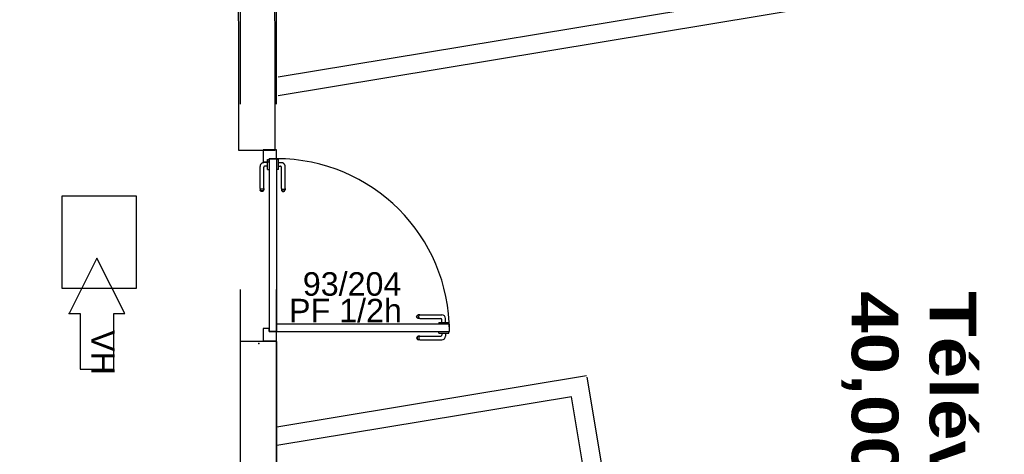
# Model space of a CAD drawing. Header units: millimetres. Extents: x -15 to 127, y -65 to 67.
# Tile 383 of 476: x 114.594 to 115.125, y 28.373 to 28.607. Entities that reach past the tile are written whole.
import ezdxf

# ---------------------------------------------------------------- set-up
doc = ezdxf.new("R2010")
doc.units = ezdxf.units.MM
doc.header["$MEASUREMENT"] = 0
doc.linetypes.add('PC_DASH_1', pattern=[0.638889, 0.277778, -0.083333, 0.055556, -0.083333, 0.055556, -0.083333])
doc.linetypes.add('PC_DASH_2', pattern=[0.125, 0.055556, -0.069444])
doc.layers.add('Calque 5', color=7, linetype='Continuous')
doc.styles.get("Standard").update_dxf_attribs({"font": 'BKANT.TTF'})

# ---------------------------------------------------------------- blocks, each defined once
blk = doc.blocks.new('PD_30655')
at = {"layer": 'Calque 5', "color": 0}
for p, q in [((47.28162, -38.48799), (47.28162, -38.48798)), ((47.28162, -38.48897), (47.28162, -38.48799)), ((47.28162, -38.48898), (47.28162, -38.48897)), ((47.28162, -38.48898), (47.28178, -38.48898)), ((47.28178, -38.48898), (47.28225, -38.48898)), ((47.28225, -38.48898), (47.28297, -38.48898)), ((47.28297, -38.48898), (47.28385, -38.48898)), ((47.28334, -38.48898), (47.28334, -38.49003)), ((47.28385, -38.48898), (47.28479, -38.48898)), ((47.28479, -38.48898), (47.28567, -38.48898)), ((47.28531, -38.48898), (47.28531, -38.4905)), ((47.28567, -38.48898), (47.28639, -38.48898)), ((47.28639, -38.48898), (47.28686, -38.48898)), ((47.28686, -38.48898), (47.28703, -38.48898)), ((47.28703, -38.48799), (47.28703, -38.48798)), ((47.28703, -38.48897), (47.28703, -38.48799)), ((47.28703, -38.48898), (47.28703, -38.48897)), ((47.2698, -38.49118), (47.26974, -38.49152)), ((47.26974, -38.49152), (47.2698, -38.49186)), ((47.26998, -38.49088), (47.2698, -38.49118)), ((47.2698, -38.49186), (47.26998, -38.49216)), ((47.27024, -38.49065), (47.26998, -38.49088)), ((47.26998, -38.49216), (47.27024, -38.49239)), ((47.2701, -38.49118), (47.27005, -38.49152)), ((47.27005, -38.49152), (47.2701, -38.49186)), ((47.27026, -38.49088), (47.2701, -38.49118)), ((47.2701, -38.49186), (47.27026, -38.49216)), ((47.27057, -38.49053), (47.27024, -38.49065)), ((47.27024, -38.49239), (47.27057, -38.49251)), ((47.2705, -38.49065), (47.27026, -38.49088)), ((47.27026, -38.49216), (47.2705, -38.49239)), ((47.27079, -38.49053), (47.27057, -38.49053)), ((47.27079, -38.49251), (47.27057, -38.49251)), ((47.27141, -38.49053), (47.27079, -38.49053)), ((47.27141, -38.49251), (47.27079, -38.49251)), ((47.27101, -38.49118), (47.27098, -38.49152)), ((47.27098, -38.49152), (47.27101, -38.49186)), ((47.2711, -38.49088), (47.27101, -38.49118)), ((47.27101, -38.49186), (47.2711, -38.49216)), ((47.27124, -38.49065), (47.2711, -38.49088)), ((47.2711, -38.49216), (47.27124, -38.49239)), ((47.27141, -38.49053), (47.28283, -38.49053)), ((47.27141, -38.49251), (47.2833, -38.49251))]:
    blk.add_line(p, q, dxfattribs=at)
for centre, radius in [((47.28283, -38.49003), 0.000501), ((47.2833, -38.4905), 0.002)]:
    blk.add_arc(centre, radius, 270, 0, dxfattribs=at)
blk = doc.blocks.new('PD_30656')
at = {"layer": 'Calque 5', "color": 0}
for p, q in [((47.26998, -38.47938), (47.27024, -38.47916)), ((47.27024, -38.47916), (47.27057, -38.47904)), ((47.27026, -38.47938), (47.2705, -38.47916)), ((47.27079, -38.47904), (47.27057, -38.47904)), ((47.27141, -38.47904), (47.27079, -38.47904)), ((47.2711, -38.47938), (47.27124, -38.47916)), ((47.27141, -38.47904), (47.2833, -38.47904)), ((47.26974, -38.48003), (47.2698, -38.47969)), ((47.2698, -38.48037), (47.26974, -38.48003)), ((47.2698, -38.47969), (47.26998, -38.47938)), ((47.26998, -38.48067), (47.2698, -38.48037)), ((47.27024, -38.4809), (47.26998, -38.48067)), ((47.27005, -38.48003), (47.2701, -38.47969)), ((47.2701, -38.48037), (47.27005, -38.48003)), ((47.2701, -38.47969), (47.27026, -38.47938)), ((47.27026, -38.48067), (47.2701, -38.48037)), ((47.27057, -38.48101), (47.27024, -38.4809)), ((47.2705, -38.4809), (47.27026, -38.48067)), ((47.27079, -38.48101), (47.27057, -38.48101)), ((47.27141, -38.48101), (47.27079, -38.48101)), ((47.27098, -38.48003), (47.27101, -38.47969)), ((47.27101, -38.48037), (47.27098, -38.48003)), ((47.27101, -38.47969), (47.2711, -38.47938)), ((47.2711, -38.48067), (47.27101, -38.48037)), ((47.27124, -38.4809), (47.2711, -38.48067)), ((47.27141, -38.48101), (47.28283, -38.48101)), ((47.28162, -38.48308), (47.28178, -38.48308)), ((47.28162, -38.48308), (47.28162, -38.48309)), ((47.28162, -38.48309), (47.28162, -38.48407)), ((47.28162, -38.48407), (47.28162, -38.48408)), ((47.28178, -38.48308), (47.28225, -38.48308)), ((47.28225, -38.48308), (47.28297, -38.48308)), ((47.28297, -38.48308), (47.28385, -38.48308)), ((47.28334, -38.48308), (47.28334, -38.48151)), ((47.28385, -38.48308), (47.28479, -38.48308)), ((47.28479, -38.48308), (47.28567, -38.48308)), ((47.28531, -38.48308), (47.28531, -38.48104)), ((47.28567, -38.48308), (47.28639, -38.48308)), ((47.28639, -38.48308), (47.28686, -38.48308)), ((47.28686, -38.48308), (47.28703, -38.48308)), ((47.28703, -38.48308), (47.28703, -38.48309)), ((47.28703, -38.48309), (47.28703, -38.48407)), ((47.28703, -38.48407), (47.28703, -38.48408))]:
    blk.add_line(p, q, dxfattribs=at)
for centre, radius in [((47.2833, -38.48104), 0.002), ((47.28283, -38.48151), 0.000501)]:
    blk.add_arc(centre, radius, 0, 90, dxfattribs=at)
blk = doc.blocks.new('PD_30654')
at = {"layer": 'Calque 5'}
for name in ['PD_30656', 'PD_30655']:
    blk.add_blockref(name, (0, 0), dxfattribs=at)
blk = doc.blocks.new('PD_30659')
at = {"layer": 'Calque 5', "color": 0, "linetype": 'PC_DASH_1'}
for p, q in [((47.19435, -38.39524), (47.19434, -38.39524)), ((47.19533, -38.39524), (47.19435, -38.39524)), ((47.19534, -38.39524), (47.19533, -38.39524)), ((47.19534, -38.3954), (47.19534, -38.39524)), ((47.19534, -38.39587), (47.19534, -38.3954)), ((47.19534, -38.39659), (47.19534, -38.39587)), ((47.19534, -38.39747), (47.19534, -38.39659)), ((47.19534, -38.39696), (47.19686, -38.39696)), ((47.19534, -38.39841), (47.19534, -38.39747)), ((47.19534, -38.3993), (47.19534, -38.39841)), ((47.19534, -38.39893), (47.19639, -38.39893)), ((47.19534, -38.40001), (47.19534, -38.3993)), ((47.19689, -38.41086), (47.19689, -38.39943)), ((47.19886, -38.41086), (47.19886, -38.39896)), ((47.19435, -38.40065), (47.19434, -38.40065)), ((47.19533, -38.40065), (47.19435, -38.40065)), ((47.19534, -38.40065), (47.19533, -38.40065)), ((47.19534, -38.40048), (47.19534, -38.40001)), ((47.19534, -38.40065), (47.19534, -38.40048)), ((47.19689, -38.41086), (47.19689, -38.41147)), ((47.19689, -38.41147), (47.19689, -38.41169)), ((47.19689, -38.41169), (47.19701, -38.41202)), ((47.19701, -38.41103), (47.19723, -38.41117)), ((47.19701, -38.41177), (47.19723, -38.41201)), ((47.19701, -38.41202), (47.19723, -38.41229)), ((47.19723, -38.41117), (47.19753, -38.41126)), ((47.19723, -38.41201), (47.19753, -38.41216)), ((47.19723, -38.41229), (47.19753, -38.41246)), ((47.19753, -38.41126), (47.19787, -38.41129)), ((47.19753, -38.41216), (47.19787, -38.41222)), ((47.19753, -38.41246), (47.19787, -38.41252)), ((47.19787, -38.41129), (47.19822, -38.41126)), ((47.19787, -38.41222), (47.19822, -38.41216)), ((47.19787, -38.41252), (47.19822, -38.41246)), ((47.19822, -38.41126), (47.19852, -38.41117)), ((47.19822, -38.41216), (47.19852, -38.41201)), ((47.19822, -38.41246), (47.19852, -38.41229)), ((47.19852, -38.41117), (47.19874, -38.41103)), ((47.19852, -38.41201), (47.19874, -38.41177)), ((47.19852, -38.41229), (47.19874, -38.41202)), ((47.19874, -38.41202), (47.19886, -38.41169)), ((47.19886, -38.41086), (47.19886, -38.41147)), ((47.19886, -38.41147), (47.19886, -38.41169))]:
    blk.add_line(p, q, dxfattribs=at)
for centre, radius in [((47.19639, -38.39943), 0.000501), ((47.19686, -38.39896), 0.002)]:
    blk.add_arc(centre, radius, 0, 90, dxfattribs=at)
blk = doc.blocks.new('PD_30660')
at = {"layer": 'Calque 5', "color": 0, "linetype": 'PC_DASH_1'}
for p, q in [((47.1854, -38.41086), (47.1854, -38.39896)), ((47.18737, -38.41086), (47.18737, -38.39943)), ((47.18943, -38.39696), (47.1874, -38.39696)), ((47.18943, -38.39893), (47.18787, -38.39893)), ((47.18943, -38.3954), (47.18943, -38.39524)), ((47.18943, -38.39524), (47.18944, -38.39524)), ((47.18943, -38.39587), (47.18943, -38.3954)), ((47.18943, -38.39659), (47.18943, -38.39587)), ((47.18943, -38.39747), (47.18943, -38.39659)), ((47.18943, -38.39841), (47.18943, -38.39747)), ((47.18943, -38.3993), (47.18943, -38.39841)), ((47.18943, -38.40001), (47.18943, -38.3993)), ((47.18944, -38.39524), (47.19042, -38.39524)), ((47.19042, -38.39524), (47.19043, -38.39524)), ((47.18943, -38.40048), (47.18943, -38.40001)), ((47.18943, -38.40065), (47.18943, -38.40048)), ((47.18943, -38.40065), (47.18944, -38.40065)), ((47.18944, -38.40065), (47.19042, -38.40065)), ((47.19042, -38.40065), (47.19043, -38.40065)), ((47.1854, -38.41086), (47.1854, -38.41147)), ((47.1854, -38.41147), (47.1854, -38.41169)), ((47.18551, -38.41202), (47.1854, -38.41169)), ((47.18574, -38.41117), (47.18551, -38.41103)), ((47.18574, -38.41201), (47.18551, -38.41177)), ((47.18574, -38.41229), (47.18551, -38.41202)), ((47.18604, -38.41126), (47.18574, -38.41117)), ((47.18604, -38.41216), (47.18574, -38.41201)), ((47.18604, -38.41246), (47.18574, -38.41229)), ((47.18638, -38.41129), (47.18604, -38.41126)), ((47.18638, -38.41222), (47.18604, -38.41216)), ((47.18638, -38.41252), (47.18604, -38.41246)), ((47.18672, -38.41126), (47.18638, -38.41129)), ((47.18672, -38.41216), (47.18638, -38.41222)), ((47.18672, -38.41246), (47.18638, -38.41252)), ((47.18703, -38.41117), (47.18672, -38.41126)), ((47.18703, -38.41201), (47.18672, -38.41216)), ((47.18703, -38.41229), (47.18672, -38.41246)), ((47.18725, -38.41103), (47.18703, -38.41117)), ((47.18725, -38.41177), (47.18703, -38.41201)), ((47.18725, -38.41202), (47.18703, -38.41229)), ((47.18737, -38.41169), (47.18725, -38.41202)), ((47.18737, -38.41086), (47.18737, -38.41147)), ((47.18737, -38.41147), (47.18737, -38.41169))]:
    blk.add_line(p, q, dxfattribs=at)
for centre, radius in [((47.1874, -38.39896), 0.002), ((47.18787, -38.39943), 0.000501)]:
    blk.add_arc(centre, radius, 90, 180, dxfattribs=at)
blk = doc.blocks.new('PD_30658')
at = {"layer": 'Calque 5'}
for name in ['PD_30660', 'PD_30659']:
    blk.add_blockref(name, (0, 0), dxfattribs=at)
blk = doc.blocks.new('PD_30657')
at = {"layer": 'Calque 5', "color": 0, "linetype": 'PC_DASH_1'}
blk.add_lwpolyline([(47.19434, -38.39484), (47.19033, -38.39484), (47.19033, -38.48797), (47.19434, -38.48797), (47.19434, -38.39484)], dxfattribs=at)
at = {"layer": 'Calque 5'}
blk.add_blockref('PD_30658', (0, 0), dxfattribs=at)
blk = doc.blocks.new('PD_30859')
at = {"layer": 'Calque 5', "color": 0}
blk.add_lwpolyline([(47.10652, -38.4783), (47.11248, -38.4783), (47.09748, -38.44839), (47.08248, -38.4783), (47.08843, -38.4783), (47.08843, -38.50839), (47.10652, -38.50839), (47.10652, -38.4783)], dxfattribs=at)
blk.add_point((47.08248, -38.4783), dxfattribs=at)
blk = doc.blocks.new('PD_30858')
at = {"layer": 'Calque 5'}
blk.add_blockref('PD_30859', (0, 0), dxfattribs=at)
at = {"layer": 'Calque 5', "color": 0, "insert": (47.10707, -38.48729), "char_height": 0.012678, "width": 0.0176389, "attachment_point": 1, "rotation": 270}
blk.add_mtext('{\\fArial|b0|i0|c0|p34;\\W0.98;VH}', dxfattribs=at)
blk = doc.blocks.new('PD_32001')
at = {"layer": 'Calque 5', "color": 0}
for p, q in [((47.28162, -38.48799), (47.28162, -38.48798)), ((47.28162, -38.48897), (47.28162, -38.48799)), ((47.28162, -38.48898), (47.28162, -38.48897)), ((47.28162, -38.48898), (47.28178, -38.48898)), ((47.28178, -38.48898), (47.28225, -38.48898)), ((47.28225, -38.48898), (47.28297, -38.48898)), ((47.28297, -38.48898), (47.28385, -38.48898)), ((47.28334, -38.48898), (47.28334, -38.49003)), ((47.28385, -38.48898), (47.28479, -38.48898)), ((47.28479, -38.48898), (47.28567, -38.48898)), ((47.28531, -38.48898), (47.28531, -38.4905)), ((47.28567, -38.48898), (47.28639, -38.48898)), ((47.28639, -38.48898), (47.28686, -38.48898)), ((47.28686, -38.48898), (47.28703, -38.48898)), ((47.28703, -38.48799), (47.28703, -38.48798)), ((47.28703, -38.48897), (47.28703, -38.48799)), ((47.28703, -38.48898), (47.28703, -38.48897)), ((47.2698, -38.49118), (47.26974, -38.49152)), ((47.26974, -38.49152), (47.2698, -38.49186)), ((47.26998, -38.49088), (47.2698, -38.49118)), ((47.2698, -38.49186), (47.26998, -38.49216)), ((47.27024, -38.49065), (47.26998, -38.49088)), ((47.26998, -38.49216), (47.27024, -38.49239)), ((47.2701, -38.49118), (47.27005, -38.49152)), ((47.27005, -38.49152), (47.2701, -38.49186)), ((47.27026, -38.49088), (47.2701, -38.49118)), ((47.2701, -38.49186), (47.27026, -38.49216)), ((47.27057, -38.49053), (47.27024, -38.49065)), ((47.27024, -38.49239), (47.27057, -38.49251)), ((47.2705, -38.49065), (47.27026, -38.49088)), ((47.27026, -38.49216), (47.2705, -38.49239)), ((47.27079, -38.49053), (47.27057, -38.49053)), ((47.27079, -38.49251), (47.27057, -38.49251)), ((47.27141, -38.49053), (47.27079, -38.49053)), ((47.27141, -38.49251), (47.27079, -38.49251)), ((47.27101, -38.49118), (47.27098, -38.49152)), ((47.27098, -38.49152), (47.27101, -38.49186)), ((47.2711, -38.49088), (47.27101, -38.49118)), ((47.27101, -38.49186), (47.2711, -38.49216)), ((47.27124, -38.49065), (47.2711, -38.49088)), ((47.2711, -38.49216), (47.27124, -38.49239)), ((47.27141, -38.49053), (47.28283, -38.49053)), ((47.27141, -38.49251), (47.2833, -38.49251))]:
    blk.add_line(p, q, dxfattribs=at)
for centre, radius in [((47.28283, -38.49003), 0.000501), ((47.2833, -38.4905), 0.002)]:
    blk.add_arc(centre, radius, 270, 0, dxfattribs=at)
blk = doc.blocks.new('PD_32002')
at = {"layer": 'Calque 5', "color": 0}
for p, q in [((47.26998, -38.47938), (47.27024, -38.47916)), ((47.27024, -38.47916), (47.27057, -38.47904)), ((47.27026, -38.47938), (47.2705, -38.47916)), ((47.27079, -38.47904), (47.27057, -38.47904)), ((47.27141, -38.47904), (47.27079, -38.47904)), ((47.2711, -38.47938), (47.27124, -38.47916)), ((47.27141, -38.47904), (47.2833, -38.47904)), ((47.26974, -38.48003), (47.2698, -38.47969)), ((47.2698, -38.48037), (47.26974, -38.48003)), ((47.2698, -38.47969), (47.26998, -38.47938)), ((47.26998, -38.48067), (47.2698, -38.48037)), ((47.27024, -38.4809), (47.26998, -38.48067)), ((47.27005, -38.48003), (47.2701, -38.47969)), ((47.2701, -38.48037), (47.27005, -38.48003)), ((47.2701, -38.47969), (47.27026, -38.47938)), ((47.27026, -38.48067), (47.2701, -38.48037)), ((47.27057, -38.48101), (47.27024, -38.4809)), ((47.2705, -38.4809), (47.27026, -38.48067)), ((47.27079, -38.48101), (47.27057, -38.48101)), ((47.27141, -38.48101), (47.27079, -38.48101)), ((47.27098, -38.48003), (47.27101, -38.47969)), ((47.27101, -38.48037), (47.27098, -38.48003)), ((47.27101, -38.47969), (47.2711, -38.47938)), ((47.2711, -38.48067), (47.27101, -38.48037)), ((47.27124, -38.4809), (47.2711, -38.48067)), ((47.27141, -38.48101), (47.28283, -38.48101)), ((47.28162, -38.48308), (47.28178, -38.48308)), ((47.28162, -38.48308), (47.28162, -38.48309)), ((47.28162, -38.48309), (47.28162, -38.48407)), ((47.28162, -38.48407), (47.28162, -38.48408)), ((47.28178, -38.48308), (47.28225, -38.48308)), ((47.28225, -38.48308), (47.28297, -38.48308)), ((47.28297, -38.48308), (47.28385, -38.48308)), ((47.28334, -38.48308), (47.28334, -38.48151)), ((47.28385, -38.48308), (47.28479, -38.48308)), ((47.28479, -38.48308), (47.28567, -38.48308)), ((47.28531, -38.48308), (47.28531, -38.48104)), ((47.28567, -38.48308), (47.28639, -38.48308)), ((47.28639, -38.48308), (47.28686, -38.48308)), ((47.28686, -38.48308), (47.28703, -38.48308)), ((47.28703, -38.48308), (47.28703, -38.48309)), ((47.28703, -38.48309), (47.28703, -38.48407)), ((47.28703, -38.48407), (47.28703, -38.48408))]:
    blk.add_line(p, q, dxfattribs=at)
for centre, radius in [((47.2833, -38.48104), 0.002), ((47.28283, -38.48151), 0.000501)]:
    blk.add_arc(centre, radius, 0, 90, dxfattribs=at)
blk = doc.blocks.new('PD_32000')
at = {"layer": 'Calque 5'}
for name in ['PD_32002', 'PD_32001']:
    blk.add_blockref(name, (0, 0), dxfattribs=at)
blk = doc.blocks.new('PD_32005')
at = {"layer": 'Calque 5', "color": 0, "linetype": 'PC_DASH_1'}
for p, q in [((47.19435, -38.39524), (47.19434, -38.39524)), ((47.19533, -38.39524), (47.19435, -38.39524)), ((47.19534, -38.39524), (47.19533, -38.39524)), ((47.19534, -38.3954), (47.19534, -38.39524)), ((47.19534, -38.39587), (47.19534, -38.3954)), ((47.19534, -38.39659), (47.19534, -38.39587)), ((47.19534, -38.39747), (47.19534, -38.39659)), ((47.19534, -38.39696), (47.19686, -38.39696)), ((47.19534, -38.39841), (47.19534, -38.39747)), ((47.19534, -38.3993), (47.19534, -38.39841)), ((47.19534, -38.39893), (47.19639, -38.39893)), ((47.19534, -38.40001), (47.19534, -38.3993)), ((47.19689, -38.41086), (47.19689, -38.39943)), ((47.19886, -38.41086), (47.19886, -38.39896)), ((47.19435, -38.40065), (47.19434, -38.40065)), ((47.19533, -38.40065), (47.19435, -38.40065)), ((47.19534, -38.40065), (47.19533, -38.40065)), ((47.19534, -38.40048), (47.19534, -38.40001)), ((47.19534, -38.40065), (47.19534, -38.40048)), ((47.19689, -38.41086), (47.19689, -38.41147)), ((47.19689, -38.41147), (47.19689, -38.41169)), ((47.19689, -38.41169), (47.19701, -38.41202)), ((47.19701, -38.41103), (47.19723, -38.41117)), ((47.19701, -38.41177), (47.19723, -38.41201)), ((47.19701, -38.41202), (47.19723, -38.41229)), ((47.19723, -38.41117), (47.19753, -38.41126)), ((47.19723, -38.41201), (47.19753, -38.41216)), ((47.19723, -38.41229), (47.19753, -38.41246)), ((47.19753, -38.41126), (47.19787, -38.41129)), ((47.19753, -38.41216), (47.19787, -38.41222)), ((47.19753, -38.41246), (47.19787, -38.41252)), ((47.19787, -38.41129), (47.19822, -38.41126)), ((47.19787, -38.41222), (47.19822, -38.41216)), ((47.19787, -38.41252), (47.19822, -38.41246)), ((47.19822, -38.41126), (47.19852, -38.41117)), ((47.19822, -38.41216), (47.19852, -38.41201)), ((47.19822, -38.41246), (47.19852, -38.41229)), ((47.19852, -38.41117), (47.19874, -38.41103)), ((47.19852, -38.41201), (47.19874, -38.41177)), ((47.19852, -38.41229), (47.19874, -38.41202)), ((47.19874, -38.41202), (47.19886, -38.41169)), ((47.19886, -38.41086), (47.19886, -38.41147)), ((47.19886, -38.41147), (47.19886, -38.41169))]:
    blk.add_line(p, q, dxfattribs=at)
for centre, radius in [((47.19639, -38.39943), 0.000501), ((47.19686, -38.39896), 0.002)]:
    blk.add_arc(centre, radius, 0, 90, dxfattribs=at)
blk = doc.blocks.new('PD_32006')
at = {"layer": 'Calque 5', "color": 0, "linetype": 'PC_DASH_1'}
for p, q in [((47.1854, -38.41086), (47.1854, -38.39896)), ((47.18737, -38.41086), (47.18737, -38.39943)), ((47.18943, -38.39696), (47.1874, -38.39696)), ((47.18943, -38.39893), (47.18787, -38.39893)), ((47.18943, -38.3954), (47.18943, -38.39524)), ((47.18943, -38.39524), (47.18944, -38.39524)), ((47.18943, -38.39587), (47.18943, -38.3954)), ((47.18943, -38.39659), (47.18943, -38.39587)), ((47.18943, -38.39747), (47.18943, -38.39659)), ((47.18943, -38.39841), (47.18943, -38.39747)), ((47.18943, -38.3993), (47.18943, -38.39841)), ((47.18943, -38.40001), (47.18943, -38.3993)), ((47.18944, -38.39524), (47.19042, -38.39524)), ((47.19042, -38.39524), (47.19043, -38.39524)), ((47.18943, -38.40048), (47.18943, -38.40001)), ((47.18943, -38.40065), (47.18943, -38.40048)), ((47.18943, -38.40065), (47.18944, -38.40065)), ((47.18944, -38.40065), (47.19042, -38.40065)), ((47.19042, -38.40065), (47.19043, -38.40065)), ((47.1854, -38.41086), (47.1854, -38.41147)), ((47.1854, -38.41147), (47.1854, -38.41169)), ((47.18551, -38.41202), (47.1854, -38.41169)), ((47.18574, -38.41117), (47.18551, -38.41103)), ((47.18574, -38.41201), (47.18551, -38.41177)), ((47.18574, -38.41229), (47.18551, -38.41202)), ((47.18604, -38.41126), (47.18574, -38.41117)), ((47.18604, -38.41216), (47.18574, -38.41201)), ((47.18604, -38.41246), (47.18574, -38.41229)), ((47.18638, -38.41129), (47.18604, -38.41126)), ((47.18638, -38.41222), (47.18604, -38.41216)), ((47.18638, -38.41252), (47.18604, -38.41246)), ((47.18672, -38.41126), (47.18638, -38.41129)), ((47.18672, -38.41216), (47.18638, -38.41222)), ((47.18672, -38.41246), (47.18638, -38.41252)), ((47.18703, -38.41117), (47.18672, -38.41126)), ((47.18703, -38.41201), (47.18672, -38.41216)), ((47.18703, -38.41229), (47.18672, -38.41246)), ((47.18725, -38.41103), (47.18703, -38.41117)), ((47.18725, -38.41177), (47.18703, -38.41201)), ((47.18725, -38.41202), (47.18703, -38.41229)), ((47.18737, -38.41169), (47.18725, -38.41202)), ((47.18737, -38.41086), (47.18737, -38.41147)), ((47.18737, -38.41147), (47.18737, -38.41169))]:
    blk.add_line(p, q, dxfattribs=at)
for centre, radius in [((47.1874, -38.39896), 0.002), ((47.18787, -38.39943), 0.000501)]:
    blk.add_arc(centre, radius, 90, 180, dxfattribs=at)
blk = doc.blocks.new('PD_32004')
at = {"layer": 'Calque 5'}
for name in ['PD_32006', 'PD_32005']:
    blk.add_blockref(name, (0, 0), dxfattribs=at)
blk = doc.blocks.new('PD_32003')
at = {"layer": 'Calque 5', "color": 0, "linetype": 'PC_DASH_1'}
blk.add_lwpolyline([(47.19434, -38.39484), (47.19033, -38.39484), (47.19033, -38.48797), (47.19434, -38.48797), (47.19434, -38.39484)], dxfattribs=at)
at = {"layer": 'Calque 5'}
blk.add_blockref('PD_32004', (0, 0), dxfattribs=at)
blk = doc.blocks.new('PD_32205')
at = {"layer": 'Calque 5', "color": 0}
blk.add_lwpolyline([(47.10652, -38.4783), (47.11248, -38.4783), (47.09748, -38.44839), (47.08248, -38.4783), (47.08843, -38.4783), (47.08843, -38.50839), (47.10652, -38.50839), (47.10652, -38.4783)], dxfattribs=at)
blk.add_point((47.08248, -38.4783), dxfattribs=at)
blk = doc.blocks.new('PD_32204')
at = {"layer": 'Calque 5'}
blk.add_blockref('PD_32205', (0, 0), dxfattribs=at)
at = {"layer": 'Calque 5', "color": 0, "insert": (47.10707, -38.48729), "char_height": 0.012678, "width": 0.0176389, "attachment_point": 1, "rotation": 270}
blk.add_mtext('{\\fArial|b0|i0|c0|p34;\\W0.98;VH}', dxfattribs=at)

msp = doc.modelspace()

# ---------------------------------------------------------------- linework, layer by layer
at = {"layer": 'Calque 5', "color": 0, "linetype": 'PC_DASH_2'}
for p, q in [((114.71309, 29.86145), (114.71309, 27.9472)), ((114.71309, 29.86145), (114.71309, 27.9472)), ((114.71309, 29.86145), (114.71309, 27.9472)), ((114.71309, 29.86145), (114.71309, 27.9472)), ((114.73249, 29.86145), (114.73249, 27.95041)), ((114.73249, 29.86145), (114.73249, 27.95041)), ((114.73249, 29.86145), (114.73249, 27.95041)), ((114.73249, 29.86145), (114.73249, 27.95041))]:
    msp.add_line(p, q, dxfattribs=at)
at = {"layer": 'Calque 5', "color": 0}
for p, q in [((114.73349, 28.57606), (115.28253, 28.66711)), ((114.73349, 28.57606), (115.28253, 28.66711)), ((115.28417, 28.65724), (114.73349, 28.56593)), ((115.28417, 28.65724), (114.73349, 28.56593)), ((114.73272, 28.38741), (114.89967, 28.41509)), ((114.73272, 28.38741), (114.89967, 28.41509)), ((114.89982, 28.41417), (114.96953, 27.99937)), ((114.89982, 28.41417), (114.96953, 27.99937)), ((114.89159, 28.40362), (114.73273, 28.37728)), ((114.89159, 28.40362), (114.73273, 28.37728)), ((114.9613, 27.98787), (114.89159, 28.40362)), ((114.9613, 27.98787), (114.89159, 28.40362))]:
    msp.add_line(p, q, dxfattribs=at)
for points in [[(114.73194, 28.53659), (114.7317, 28.6759), (114.73164, 28.6759), (114.71194, 28.6759), (114.71218, 28.53659), (114.73194, 28.53659)], [(114.73194, 28.53659), (114.7317, 28.6759), (114.73164, 28.6759), (114.71194, 28.6759), (114.71218, 28.53659), (114.73194, 28.53659)], [(114.72544, 28.53678), (114.72544, 28.53034), (114.72865, 28.53034), (114.72865, 28.53193), (114.73265, 28.53193), (114.73265, 28.53678), (114.72544, 28.53678)], [(114.72544, 28.53678), (114.72544, 28.53034), (114.72865, 28.53034), (114.72865, 28.53193), (114.73265, 28.53193), (114.73265, 28.53678), (114.72544, 28.53678)], [(114.65706, 28.51188), (114.65706, 28.46188), (114.61706, 28.46188), (114.61706, 28.51188), (114.65706, 28.51188)], [(114.65706, 28.51188), (114.65706, 28.46188), (114.61706, 28.46188), (114.61706, 28.51188), (114.65706, 28.51188)], [(114.82578, 28.4388), (114.82578, 28.44281), (114.73265, 28.44281), (114.73265, 28.4388), (114.82578, 28.4388)], [(114.82578, 28.4388), (114.82578, 28.44281), (114.73265, 28.44281), (114.73265, 28.4388), (114.82578, 28.4388)], [(114.72865, 28.4388), (114.72865, 28.44039), (114.72544, 28.44039), (114.72544, 28.43379), (114.73265, 28.43379), (114.73265, 28.4388), (114.72865, 28.4388)], [(114.72865, 28.4388), (114.72865, 28.44039), (114.72544, 28.44039), (114.72544, 28.43379), (114.73265, 28.43379), (114.73265, 28.4388), (114.72865, 28.4388)], [(114.73294, 28.12217), (114.7327, 28.43345), (114.73264, 28.43345), (114.71294, 28.43344), (114.71318, 28.12216), (114.73294, 28.12217)], [(114.73294, 28.12217), (114.7327, 28.43345), (114.73264, 28.43345), (114.71294, 28.43344), (114.71318, 28.12216), (114.73294, 28.12217)]]:
    msp.add_lwpolyline(points, dxfattribs=at)
msp.add_arc((114.73265, 28.4388), 0.09313, 0, 90, dxfattribs=at)
msp.add_arc((114.73265, 28.4388), 0.09313, 0, 90, dxfattribs=at)
msp.add_point((114.72308, 28.43228), dxfattribs=at)
msp.add_point((114.72308, 28.43228), dxfattribs=at)

# ---------------------------------------------------------------- block references
at = {"layer": 'Calque 5'}
for name in ['PD_30657', 'PD_32003', 'PD_30858', 'PD_32204', 'PD_30654', 'PD_32000']:
    msp.add_blockref(name, (67.53836, 66.92678), dxfattribs=at)

# ---------------------------------------------------------------- texts
at = {"layer": 'Calque 5', "color": 0, "attachment_point": 1}
for s, insert, char_height, width in [('{\\fArial Black|b0|i0|c0|p34;Local ménage\\H1.573X; \\H0.6359X;\\P5,45 m2\\H1.268X; }', (112.20528, 29.44816), 0.0251722, 0.2645833), ('{\\fArial Black|b0|i0|c0|p34;Local ménage\\H1.573X; \\H0.6359X;\\P5,45 m2\\H1.268X; }', (112.20528, 29.44816), 0.0251722, 0.2645833), ('{\\fArial|b0|i0|c0|p34;\\W0.98;93/204}', (114.74679, 28.47075), 0.012678, 0.0529167), ('{\\fArial|b0|i0|c0|p34;\\W0.98;93/204}', (114.74679, 28.47075), 0.012678, 0.0529167), ('{\\fArial|b0|i0|c0|p34;\\W0.98;PF 1/2h}', (114.73937, 28.45639), 0.012678, 0.0705556), ('{\\fArial|b0|i0|c0|p34;\\W0.98;PF 1/2h}', (114.73937, 28.45639), 0.012678, 0.0705556)]:
    msp.add_mtext(s, dxfattribs=dict(at, insert=insert, char_height=char_height, width=width))
at = {"layer": 'Calque 5', "color": 0, "char_height": 0.0251722, "attachment_point": 1}
for s, insert, width, rotation in [('{\\fArial Black|b0|i0|c0|p34;Dégagement\\P27,70 m2\\H1.458X; }', (114.67279, 29.1577), 0.2469444, 270), ('{\\fArial Black|b0|i0|c0|p34;Dégagement\\P27,70 m2\\H1.458X; }', (114.67279, 29.1577), 0.2469444, 270), ('{\\fArial Black|b0|i0|c0|p34;Télévision\\P40,00m2\\H1.458X; }', (115.10963, 28.46057), 0.1940278, 270.0278), ('{\\fArial Black|b0|i0|c0|p34;Télévision\\P40,00m2\\H1.458X; }', (115.10963, 28.46057), 0.1940278, 270.0278)]:
    msp.add_mtext(s, dxfattribs=dict(at, insert=insert, width=width, rotation=rotation))

doc.saveas('drawing.dxf')
